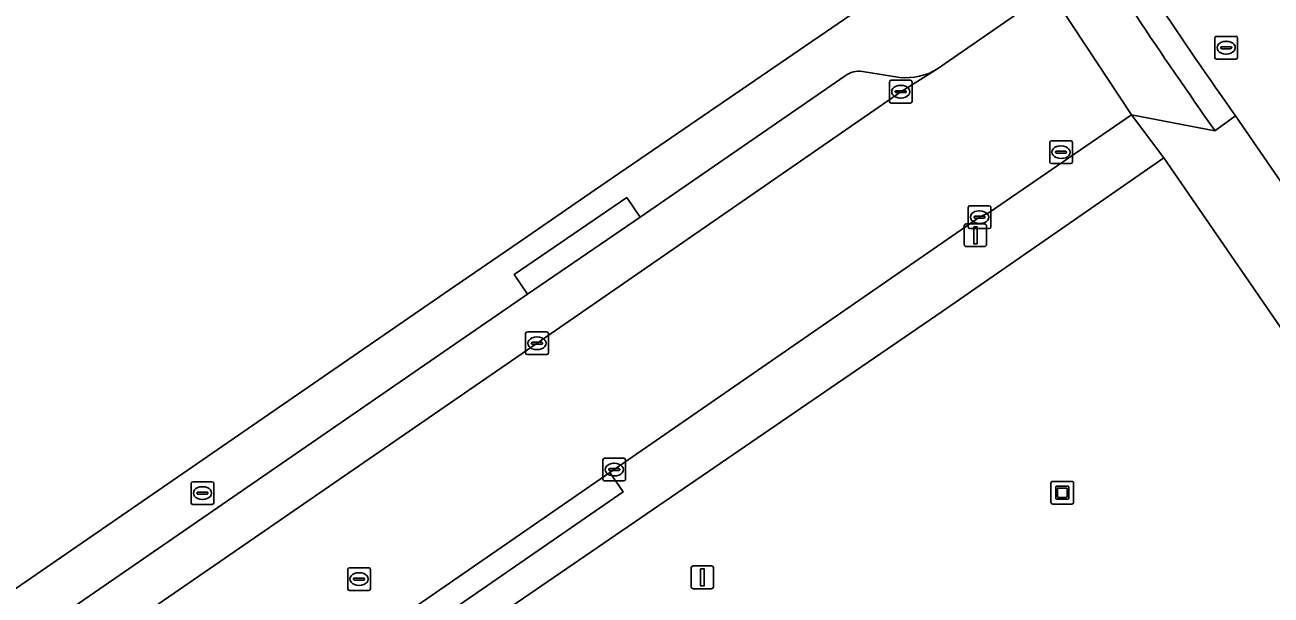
# Model space of a CAD drawing. Extents: x 157445 to 158888, y 383061 to 384688.
# Drawn here: x 157981.3 to 158036.2, y 383346.8 to 383371.9 of the extents above; entities that cross this region are included whole.
import ezdxf

# ---------------------------------------------------------------- set-up
doc = ezdxf.new("R2010")
doc.units = 0
for name, color, linetype in [('IMGEO_Brandkraan', 7, 'Continuous'), ('IMGEO_Erf', 7, 'Continuous'), ('IMGEO_Kolk', 7, 'Continuous'), ('IMGEO_Kunstobject', 7, 'Continuous'), ('IMGEO_Lichtmast', 7, 'Continuous'), ('IMGEO_Parkeervlak_open', 7, 'Continuous'), ('IMGEO_Rijbaan_lokaal_gesloten', 7, 'Continuous'), ('IMGEO_Rijbaan_lokaal_open', 7, 'Continuous'), ('IMGEO_Rioolput', 7, 'Continuous'), ('IMGEO_Voetpad_open', 7, 'Continuous')]:
    doc.layers.add(name, color=color, linetype=linetype)

msp = doc.modelspace()

# ---------------------------------------------------------------- linework, layer by layer
at = {"layer": 'IMGEO_Brandkraan'}
for p, q in [((157988.62, 383350.878), (157988.62, 383351.73)), ((157988.695, 383351.804), (157989.547, 383351.804)), ((157988.879, 383351.298), (157988.879, 383351.31)), ((157988.922, 383351.347), (157989.32, 383351.347)), ((157989.108, 383351.584), (157989.133, 383351.584)), ((157989.363, 383351.31), (157989.363, 383351.298)), ((157989.621, 383351.73), (157989.621, 383350.878)), ((157989.547, 383350.804), (157988.695, 383350.804)), ((157989.317, 383351.261), (157988.919, 383351.261)), ((157989.131, 383351.024), (157989.106, 383351.024))]:
    msp.add_line(p, q, dxfattribs=at)
for points in [[(157988.62, 383350.878), (157988.62, 383351.73)], [(157988.695, 383351.804), (157989.547, 383351.804)], [(157989.621, 383351.73), (157989.621, 383350.878)], [(157989.547, 383350.804), (157988.695, 383350.804)]]:
    msp.add_lwpolyline(points, dxfattribs=at)
for centre, radius, start, end in [((157988.697, 383351.728), 0.0765, 91.552, 178.448), ((157988.697, 383351.728), 0.0765, 91.552, 178.448), ((157988.919, 383351.307), 0.0403, 85.8775, 175.7526), ((157988.916, 383351.297), 0.0366, 178.938, 274.7102), ((157989.32, 383351.304), 0.043, 264.8664, 352.4533), ((157989.324, 383351.309), 0.0386, 1.7309, 96.639), ((157989.545, 383351.728), 0.0765, 1.552, 88.448), ((157989.545, 383351.728), 0.0765, 1.552, 88.448), ((157988.697, 383350.88), 0.0765, 181.552, 268.448), ((157988.697, 383350.88), 0.0765, 181.552, 268.448), ((157989.545, 383350.88), 0.0765, 271.552, 358.448), ((157989.545, 383350.88), 0.0765, 271.552, 358.448)]:
    msp.add_arc(centre, radius, start, end, dxfattribs=at)
for centre, major_axis, ratio, start_param, end_param in [((157989.107, 383351.304), (-0.387, 0.002), 0.722429, 4.712389, 7.853982), ((157989.132, 383351.304), (-0.39, 0.002), 0.717154, 1.570796, 4.712389)]:
    msp.add_ellipse(centre, major_axis=major_axis, ratio=ratio, start_param=start_param, end_param=end_param, dxfattribs=at)
at = {"layer": 'IMGEO_Erf'}
msp.add_lwpolyline([(157867.433, 383432.258), (157908.666, 383372.402), (157939.64, 383327.608), (157940.949, 383325.715), (157950.145, 383325.96), (157966.252, 383337.038), (157969.609, 383339.347), (158000, 383360.249), (158003.024, 383362.329), (158006.393, 383364.646), (158017.962, 383372.552), (158018.659, 383373.03), (158024.393, 383376.961), (158024.278, 383377.131)], dxfattribs=at)
msp.add_lwpolyline([(158031.472, 383366.06), (158028.831, 383364.233), (158021.703, 383359.301), (158000, 383344.449), (157965.872, 383320.956), (157976.937, 383304.81), (158003.515, 383265.798), (158003.35, 383265.685), (158004.018, 383264.72), (158015.19, 383272.388), (158043.805, 383292.029), (158043.622, 383292.299), (158058.514, 383302.399), (158065.833, 383307.363), (158065.113, 383316.794), (158063.441, 383319.452), (158058.575, 383326.723), (158045.965, 383345.025)], close=True, dxfattribs=at)
at = {"layer": 'IMGEO_Kolk'}
for p, q in [((158019.381, 383368.551), (158019.381, 383369.403)), ((158019.456, 383369.477), (158020.308, 383369.477)), ((158020.382, 383369.403), (158020.382, 383368.551)), ((158019.64, 383368.971), (158019.64, 383368.983)), ((158020.078, 383368.934), (158019.68, 383368.934)), ((158019.683, 383369.02), (158020.081, 383369.02)), ((158019.869, 383369.257), (158019.894, 383369.257)), ((158020.124, 383368.983), (158020.124, 383368.971)), ((158020.308, 383368.477), (158019.456, 383368.477)), ((158019.892, 383368.697), (158019.867, 383368.697)), ((158022.927, 383363.952), (158023.779, 383363.952)), ((158022.852, 383363.026), (158022.852, 383363.878)), ((158023.111, 383363.446), (158023.111, 383363.458)), ((158023.549, 383363.409), (158023.151, 383363.409)), ((158023.154, 383363.495), (158023.552, 383363.495)), ((158023.34, 383363.732), (158023.365, 383363.732)), ((158023.595, 383363.458), (158023.595, 383363.446)), ((158023.853, 383363.878), (158023.853, 383363.026)), ((158023.779, 383362.952), (158022.927, 383362.952)), ((158023.363, 383363.172), (158023.338, 383363.172)), ((158003.356, 383357.476), (158003.356, 383358.328)), ((158003.431, 383358.402), (158004.283, 383358.402)), ((158003.615, 383357.896), (158003.615, 383357.908)), ((158003.658, 383357.945), (158004.056, 383357.945)), ((158003.844, 383358.182), (158003.869, 383358.182)), ((158004.099, 383357.908), (158004.099, 383357.896)), ((158004.357, 383358.328), (158004.357, 383357.476)), ((158004.283, 383357.402), (158003.431, 383357.402)), ((158004.053, 383357.859), (158003.655, 383357.859)), ((158003.867, 383357.622), (158003.842, 383357.622)), ((158006.76, 383351.916), (158006.76, 383352.768)), ((158006.835, 383352.842), (158007.687, 383352.842)), ((158007.062, 383352.385), (158007.46, 383352.385)), ((158007.248, 383352.622), (158007.273, 383352.622)), ((158007.761, 383352.768), (158007.761, 383351.916)), ((158007.687, 383351.842), (158006.835, 383351.842)), ((158007.019, 383352.336), (158007.019, 383352.348)), ((158007.457, 383352.299), (158007.059, 383352.299)), ((158007.271, 383352.062), (158007.246, 383352.062)), ((158007.503, 383352.348), (158007.503, 383352.336))]:
    msp.add_line(p, q, dxfattribs=at)
for points in [[(158019.381, 383368.551), (158019.381, 383369.403)], [(158019.456, 383369.477), (158020.308, 383369.477)], [(158020.382, 383369.403), (158020.382, 383368.551)], [(158020.308, 383368.477), (158019.456, 383368.477)], [(158022.927, 383363.952), (158023.779, 383363.952)], [(158022.852, 383363.026), (158022.852, 383363.878)], [(158023.853, 383363.878), (158023.853, 383363.026)], [(158023.779, 383362.952), (158022.927, 383362.952)], [(158003.356, 383357.476), (158003.356, 383358.328)], [(158003.431, 383358.402), (158004.283, 383358.402)], [(158004.357, 383358.328), (158004.357, 383357.476)], [(158004.283, 383357.402), (158003.431, 383357.402)], [(158006.76, 383351.916), (158006.76, 383352.768)], [(158006.835, 383352.842), (158007.687, 383352.842)], [(158007.761, 383352.768), (158007.761, 383351.916)], [(158007.687, 383351.842), (158006.835, 383351.842)]]:
    msp.add_lwpolyline(points, dxfattribs=at)
for centre, radius, start, end in [((158019.458, 383369.401), 0.0765, 91.552, 178.448), ((158019.458, 383369.401), 0.0765, 91.552, 178.448), ((158020.306, 383369.401), 0.0765, 1.552, 88.448), ((158020.306, 383369.401), 0.0765, 1.552, 88.448), ((158019.68, 383368.98), 0.0403, 85.8775, 175.7526), ((158019.677, 383368.97), 0.0366, 178.938, 274.7102), ((158020.081, 383368.977), 0.043, 264.8664, 352.4533), ((158020.085, 383368.982), 0.0386, 1.7309, 96.639), ((158019.458, 383368.553), 0.0765, 181.552, 268.448), ((158019.458, 383368.553), 0.0765, 181.552, 268.448), ((158020.306, 383368.553), 0.0765, 271.552, 358.448), ((158020.306, 383368.553), 0.0765, 271.552, 358.448), ((158022.929, 383363.876), 0.0765, 91.552, 178.448), ((158022.929, 383363.876), 0.0765, 91.552, 178.448), ((158023.777, 383363.876), 0.0765, 1.552, 88.448), ((158023.777, 383363.876), 0.0765, 1.552, 88.448), ((158023.151, 383363.455), 0.0403, 85.8775, 175.7526), ((158023.148, 383363.445), 0.0366, 178.938, 274.7102), ((158023.552, 383363.452), 0.043, 264.8664, 352.4533), ((158023.556, 383363.457), 0.0386, 1.7309, 96.639), ((158022.929, 383363.028), 0.0765, 181.552, 268.448), ((158022.929, 383363.028), 0.0765, 181.552, 268.448), ((158023.777, 383363.028), 0.0765, 271.552, 358.448), ((158023.777, 383363.028), 0.0765, 271.552, 358.448), ((158003.433, 383358.326), 0.0765, 91.552, 178.448), ((158003.433, 383358.326), 0.0765, 91.552, 178.448), ((158003.655, 383357.905), 0.0403, 85.8775, 175.7526), ((158003.652, 383357.895), 0.0366, 178.938, 274.7102), ((158004.056, 383357.902), 0.043, 264.8664, 352.4533), ((158004.06, 383357.907), 0.0386, 1.7309, 96.639), ((158004.281, 383358.326), 0.0765, 1.552, 88.448), ((158004.281, 383358.326), 0.0765, 1.552, 88.448), ((158003.433, 383357.478), 0.0765, 181.552, 268.448), ((158003.433, 383357.478), 0.0765, 181.552, 268.448), ((158004.281, 383357.478), 0.0765, 271.552, 358.448), ((158004.281, 383357.478), 0.0765, 271.552, 358.448), ((158006.837, 383352.766), 0.0765, 91.552, 178.448), ((158006.837, 383352.766), 0.0765, 91.552, 178.448), ((158007.059, 383352.345), 0.0403, 85.8775, 175.7526), ((158007.464, 383352.347), 0.0386, 1.7309, 96.639), ((158007.685, 383352.766), 0.0765, 1.552, 88.448), ((158007.685, 383352.766), 0.0765, 1.552, 88.448), ((158006.837, 383351.918), 0.0765, 181.552, 268.448), ((158006.837, 383351.918), 0.0765, 181.552, 268.448), ((158007.056, 383352.335), 0.0366, 178.938, 274.7102), ((158007.46, 383352.342), 0.043, 264.8664, 352.4533), ((158007.685, 383351.918), 0.0765, 271.552, 358.448), ((158007.685, 383351.918), 0.0765, 271.552, 358.448)]:
    msp.add_arc(centre, radius, start, end, dxfattribs=at)
for centre, major_axis, ratio, start_param, end_param in [((158019.868, 383368.977), (-0.387, 0.002), 0.722429, 4.712389, 7.853982), ((158019.893, 383368.977), (-0.39, 0.002), 0.717154, 1.570796, 4.712389), ((158023.339, 383363.452), (-0.387, 0.002), 0.722429, 4.712389, 7.853982), ((158023.364, 383363.452), (-0.39, 0.002), 0.717154, 1.570796, 4.712389), ((158003.843, 383357.902), (-0.387, 0.002), 0.722429, 4.712389, 7.853982), ((158003.868, 383357.902), (-0.39, 0.002), 0.717154, 1.570796, 4.712389), ((158007.247, 383352.342), (-0.387, 0.002), 0.722429, 4.712389, 7.853982), ((158007.272, 383352.342), (-0.39, 0.002), 0.717154, 1.570796, 4.712389)]:
    msp.add_ellipse(centre, major_axis=major_axis, ratio=ratio, start_param=start_param, end_param=end_param, dxfattribs=at)
at = {"layer": 'IMGEO_Kunstobject'}
for p, q in [((158026.498, 383351.737), (158026.498, 383350.896)), ((158026.498, 383351.737), (158026.498, 383350.896)), ((158027.414, 383351.821), (158026.573, 383351.821)), ((158027.414, 383351.821), (158026.573, 383351.821)), ((158026.712, 383351.085), (158026.712, 383351.559)), ((158026.762, 383351.609), (158027.236, 383351.609)), ((158026.792, 383351.509), (158026.792, 383351.135)), ((158027.186, 383351.529), (158026.812, 383351.529)), ((158027.206, 383351.135), (158027.206, 383351.509)), ((158027.286, 383351.559), (158027.286, 383351.085)), ((158027.498, 383350.905), (158027.498, 383351.746)), ((158027.498, 383350.905), (158027.498, 383351.746)), ((158026.582, 383350.821), (158027.423, 383350.821)), ((158026.582, 383350.821), (158027.423, 383350.821)), ((158027.236, 383351.035), (158026.762, 383351.035)), ((158026.812, 383351.115), (158027.186, 383351.115))]:
    msp.add_line(p, q, dxfattribs=at)
for centre, radius, start, end in [((158026.576, 383351.743), 0.0779, 92.4484, 184.2845), ((158026.576, 383351.743), 0.0779, 92.4484, 184.2845), ((158026.762, 383351.559), 0.05, 90, 180), ((158026.812, 383351.509), 0.02, 90, 180), ((158027.186, 383351.509), 0.02, 360, 90), ((158027.236, 383351.559), 0.05, 360, 90), ((158027.42, 383351.743), 0.0779, 2.4484, 94.2845), ((158027.42, 383351.743), 0.0779, 2.4484, 94.2845), ((158026.576, 383350.899), 0.0779, 182.4484, 274.2845), ((158026.576, 383350.899), 0.0779, 182.4484, 274.2845), ((158026.762, 383351.085), 0.05, 180, 270), ((158026.812, 383351.135), 0.02, 180, 270), ((158027.186, 383351.135), 0.02, 270, 0), ((158027.236, 383351.085), 0.05, 270, 0), ((158027.42, 383350.899), 0.0779, 272.4484, 4.2845), ((158027.42, 383350.899), 0.0779, 272.4484, 4.2845)]:
    msp.add_arc(centre, radius, start, end, dxfattribs=at)
at = {"layer": 'IMGEO_Lichtmast'}
for p, q in [((158022.675, 383362.256), (158022.675, 383363.056)), ((158022.675, 383363.056), (158022.675, 383362.256)), ((158022.775, 383363.156), (158023.565, 383363.156)), ((158023.565, 383363.156), (158022.775, 383363.156)), ((158023.665, 383363.056), (158023.665, 383362.256)), ((158023.665, 383362.256), (158023.665, 383363.056)), ((158023.565, 383362.156), (158022.775, 383362.156)), ((158022.775, 383362.156), (158023.565, 383362.156)), ((158010.645, 383347.196), (158010.645, 383347.996)), ((158010.645, 383347.996), (158010.645, 383347.196)), ((158010.745, 383348.096), (158011.535, 383348.096)), ((158011.535, 383348.096), (158010.745, 383348.096)), ((158011.635, 383347.996), (158011.635, 383347.196)), ((158011.635, 383347.196), (158011.635, 383347.996)), ((158011.535, 383347.096), (158010.745, 383347.096)), ((158010.745, 383347.096), (158011.535, 383347.096))]:
    msp.add_line(p, q, dxfattribs=at)
for points in [[(158023.095, 383363.031), (158023.245, 383363.031), (158023.245, 383362.281), (158023.095, 383362.281), (158023.095, 383363.031)], [(158011.065, 383347.971), (158011.215, 383347.971), (158011.215, 383347.221), (158011.065, 383347.221), (158011.065, 383347.971)]]:
    msp.add_lwpolyline(points, dxfattribs=at)
for centre, start, end in [((158022.775, 383363.056), 90, 180), ((158022.775, 383363.056), 90, 180), ((158023.565, 383363.056), 0, 90), ((158023.565, 383363.056), 360, 90), ((158022.775, 383362.256), 180, 270), ((158022.775, 383362.256), 180, 270), ((158023.565, 383362.256), 270, 0), ((158023.565, 383362.256), 270, 0), ((158010.745, 383347.996), 90, 180), ((158010.745, 383347.996), 90, 180), ((158011.535, 383347.996), 0, 90), ((158011.535, 383347.996), 360, 90), ((158010.745, 383347.196), 180, 270), ((158010.745, 383347.196), 180, 270), ((158011.535, 383347.196), 270, 0), ((158011.535, 383347.196), 270, 0)]:
    msp.add_arc(centre, 0.1, start, end, dxfattribs=at)
at = {"layer": 'IMGEO_Parkeervlak_open'}
for points in [[(157952.94, 383322.832), (157963.789, 383330.335), (158000, 383355.247), (158003.857, 383357.9), (158019.883, 383368.976), (158021.502, 383369.98)], [(158017.439, 383369.68), (158008.4, 383363.459), (158003.44, 383360.064), (158000, 383357.696), (157971.079, 383337.788), (157967.223, 383335.13), (157954.529, 383326.381)], [(158019.835, 383369.604), (158018.189, 383369.868)]]:
    msp.add_lwpolyline(points, dxfattribs=at)
for centre, radius, start, end in [((158020.108, 383372.279), 2.689, 264.1814, 301.2399), ((158018.039, 383368.875), 1.005, 81.4385, 126.7059)]:
    msp.add_arc(centre, radius, start, end, dxfattribs=at)
at = {"layer": 'IMGEO_Rijbaan_lokaal_gesloten'}
msp.add_lwpolyline([(158034.621, 383367.917), (158049.316, 383346.594), (158053.355, 383340.722), (158061.135, 383329.361), (158063.971, 383324.064), (158064.797, 383324.553), (158069.138, 383317.122), (158069.823, 383316.018), (158070.635, 383314.594)], dxfattribs=at)
msp.add_arc((158224.689, 383502.018), 232.613, 212.21204, 215.20472, dxfattribs=at)
at = {"layer": 'IMGEO_Rijbaan_lokaal_open'}
msp.add_lwpolyline([(157987.062, 383338.426), (157997.151, 383345.376), (158000, 383347.342), (158007.061, 383352.214), (158007.261, 383352.343), (158023.353, 383363.453), (158023.781, 383363.663), (158028.034, 383366.58), (158030.046, 383367.961), (158026.452, 383373.415), (158022.035, 383370.35), (158021.502, 383369.98), (158019.883, 383368.976), (158003.857, 383357.9), (158000, 383355.247), (157963.789, 383330.335), (157952.94, 383322.832)], dxfattribs=at)
at = {"layer": 'IMGEO_Rioolput'}
for p, q in [((158033.716, 383370.488), (158033.716, 383371.34)), ((158033.791, 383371.414), (158034.643, 383371.414)), ((158034.204, 383371.194), (158034.229, 383371.194)), ((158034.717, 383371.34), (158034.717, 383370.488)), ((158033.975, 383370.908), (158033.975, 383370.92)), ((158034.413, 383370.871), (158034.015, 383370.871)), ((158034.018, 383370.957), (158034.416, 383370.957)), ((158034.227, 383370.634), (158034.202, 383370.634)), ((158034.459, 383370.92), (158034.459, 383370.908)), ((158034.643, 383370.414), (158033.791, 383370.414)), ((158026.441, 383365.888), (158026.441, 383366.74)), ((158026.516, 383366.814), (158027.368, 383366.814)), ((158027.442, 383366.74), (158027.442, 383365.888)), ((158026.7, 383366.308), (158026.7, 383366.32)), ((158027.138, 383366.271), (158026.74, 383366.271)), ((158026.743, 383366.357), (158027.141, 383366.357)), ((158026.929, 383366.594), (158026.954, 383366.594)), ((158027.184, 383366.32), (158027.184, 383366.308)), ((158027.368, 383365.814), (158026.516, 383365.814)), ((158026.952, 383366.034), (158026.927, 383366.034)), ((157995.594, 383348.02), (157996.446, 383348.02)), ((157995.519, 383347.094), (157995.519, 383347.946)), ((157995.778, 383347.514), (157995.778, 383347.526)), ((157996.216, 383347.477), (157995.818, 383347.477)), ((157995.821, 383347.563), (157996.219, 383347.563)), ((157996.007, 383347.8), (157996.032, 383347.8)), ((157996.262, 383347.526), (157996.262, 383347.514)), ((157996.52, 383347.946), (157996.52, 383347.094)), ((157996.446, 383347.02), (157995.594, 383347.02)), ((157996.03, 383347.24), (157996.005, 383347.24))]:
    msp.add_line(p, q, dxfattribs=at)
for points in [[(158033.716, 383370.488), (158033.716, 383371.34)], [(158033.791, 383371.414), (158034.643, 383371.414)], [(158034.717, 383371.34), (158034.717, 383370.488)], [(158034.643, 383370.414), (158033.791, 383370.414)], [(158026.441, 383365.888), (158026.441, 383366.74)], [(158026.516, 383366.814), (158027.368, 383366.814)], [(158027.442, 383366.74), (158027.442, 383365.888)], [(158027.368, 383365.814), (158026.516, 383365.814)], [(157995.594, 383348.02), (157996.446, 383348.02)], [(157995.519, 383347.094), (157995.519, 383347.946)], [(157996.52, 383347.946), (157996.52, 383347.094)], [(157996.446, 383347.02), (157995.594, 383347.02)]]:
    msp.add_lwpolyline(points, dxfattribs=at)
for centre, radius, start, end in [((158033.793, 383371.338), 0.0765, 91.552, 178.448), ((158033.793, 383371.338), 0.0765, 91.552, 178.448), ((158034.641, 383371.338), 0.0765, 1.552, 88.448), ((158034.641, 383371.338), 0.0765, 1.552, 88.448), ((158033.793, 383370.49), 0.0765, 181.552, 268.448), ((158033.793, 383370.49), 0.0765, 181.552, 268.448), ((158034.015, 383370.917), 0.0403, 85.8775, 175.7526), ((158034.012, 383370.907), 0.0366, 178.938, 274.7102), ((158034.416, 383370.914), 0.043, 264.8664, 352.4533), ((158034.42, 383370.919), 0.0386, 1.7309, 96.639), ((158034.641, 383370.49), 0.0765, 271.552, 358.448), ((158034.641, 383370.49), 0.0765, 271.552, 358.448), ((158026.518, 383366.738), 0.0765, 91.552, 178.448), ((158026.518, 383366.738), 0.0765, 91.552, 178.448), ((158027.366, 383366.738), 0.0765, 1.552, 88.448), ((158027.366, 383366.738), 0.0765, 1.552, 88.448), ((158026.74, 383366.317), 0.0403, 85.8775, 175.7526), ((158026.737, 383366.307), 0.0366, 178.938, 274.7102), ((158027.141, 383366.314), 0.043, 264.8664, 352.4533), ((158027.145, 383366.319), 0.0386, 1.7309, 96.639), ((158026.518, 383365.89), 0.0765, 181.552, 268.448), ((158026.518, 383365.89), 0.0765, 181.552, 268.448), ((158027.366, 383365.89), 0.0765, 271.552, 358.448), ((158027.366, 383365.89), 0.0765, 271.552, 358.448), ((157995.596, 383347.944), 0.0765, 91.552, 178.448), ((157995.596, 383347.944), 0.0765, 91.552, 178.448), ((157996.444, 383347.944), 0.0765, 1.552, 88.448), ((157996.444, 383347.944), 0.0765, 1.552, 88.448), ((157995.818, 383347.523), 0.0403, 85.8775, 175.7526), ((157995.815, 383347.513), 0.0366, 178.938, 274.7102), ((157996.219, 383347.52), 0.043, 264.8664, 352.4533), ((157996.223, 383347.525), 0.0386, 1.7309, 96.639), ((157995.596, 383347.096), 0.0765, 181.552, 268.448), ((157995.596, 383347.096), 0.0765, 181.552, 268.448), ((157996.444, 383347.096), 0.0765, 271.552, 358.448), ((157996.444, 383347.096), 0.0765, 271.552, 358.448)]:
    msp.add_arc(centre, radius, start, end, dxfattribs=at)
for centre, major_axis, ratio, start_param, end_param in [((158034.203, 383370.914), (-0.387, 0.002), 0.722429, 4.712389, 7.853982), ((158034.228, 383370.914), (-0.39, 0.002), 0.717154, 1.570796, 4.712389), ((158026.928, 383366.314), (-0.387, 0.002), 0.722429, 4.712389, 7.853982), ((158026.953, 383366.314), (-0.39, 0.002), 0.717154, 1.570796, 4.712389), ((157996.006, 383347.52), (-0.387, 0.002), 0.722429, 4.712389, 7.853982), ((157996.031, 383347.52), (-0.39, 0.002), 0.717154, 1.570796, 4.712389)]:
    msp.add_ellipse(centre, major_axis=major_axis, ratio=ratio, start_param=start_param, end_param=end_param, dxfattribs=at)
at = {"layer": 'IMGEO_Voetpad_open'}
for points in [[(158024.278, 383377.131), (158024.393, 383376.961), (158026.452, 383373.415), (158030.046, 383367.961), (158033.724, 383367.259)], [(158021.502, 383369.98), (158022.035, 383370.35), (158026.452, 383373.415), (158024.393, 383376.961), (158018.659, 383373.03), (158017.962, 383372.552), (158006.393, 383364.646), (158003.024, 383362.329), (158000, 383360.249), (157969.609, 383339.347), (157966.252, 383337.038), (157950.145, 383325.96), (157940.949, 383325.715), (157939.64, 383327.608), (157936.465, 383325.145)], [(158000, 383357.696), (158003.44, 383360.064), (158002.853, 383360.922), (158007.813, 383364.317), (158008.4, 383363.459), (158017.439, 383369.68)], [(158018.189, 383369.868), (158019.835, 383369.604)], [(158000, 383344.449), (158021.703, 383359.301), (158028.831, 383364.233), (158031.472, 383366.06), (158030.046, 383367.961), (158028.034, 383366.58), (158023.781, 383363.663), (158023.353, 383363.453), (158007.261, 383352.343), (158007.061, 383352.214), (158007.652, 383351.358), (157997.742, 383344.52), (157997.151, 383345.376), (157987.062, 383338.426), (157967.673, 383325.093), (157960.873, 383320.401), (157961.461, 383319.543), (157956.896, 383316.413), (157955.338, 383315.53), (157954.825, 383316.435)], [(158053.355, 383340.722), (158052.45, 383340.122), (158048.42, 383345.936), (158049.316, 383346.594), (158034.621, 383367.917), (158033.724, 383367.259), (158030.046, 383367.961), (158031.472, 383366.06), (158045.965, 383345.025), (158058.575, 383326.723), (158063.441, 383319.452), (158065.113, 383316.794), (158065.833, 383307.363), (158066.054, 383305.841), (158066.109, 383305.462)], [(158033.724, 383367.259), (158034.621, 383367.917)], [(157954.529, 383326.381), (157967.223, 383335.13), (157971.079, 383337.788), (158000, 383357.696)]]:
    msp.add_lwpolyline(points, dxfattribs=at)
for points in [[(158007.813, 383364.317), (158002.853, 383360.922), (158003.44, 383360.064), (158008.4, 383363.459)], [(157997.151, 383345.376), (157997.742, 383344.52), (158007.652, 383351.358), (158007.061, 383352.214), (158000, 383347.342)]]:
    msp.add_lwpolyline(points, close=True, dxfattribs=at)
for centre, radius, start, end in [((158224.689, 383502.018), 232.613, 212.21204, 215.20472), ((158222.121, 383500.277), 230.623, 212.17158, 215.22407), ((158222.121, 383500.277), 230.623, 212.17158, 215.22407), ((158020.108, 383372.279), 2.689, 264.1814, 301.2399), ((158018.039, 383368.875), 1.005, 81.4385, 126.7059)]:
    msp.add_arc(centre, radius, start, end, dxfattribs=at)

doc.saveas('drawing.dxf')
